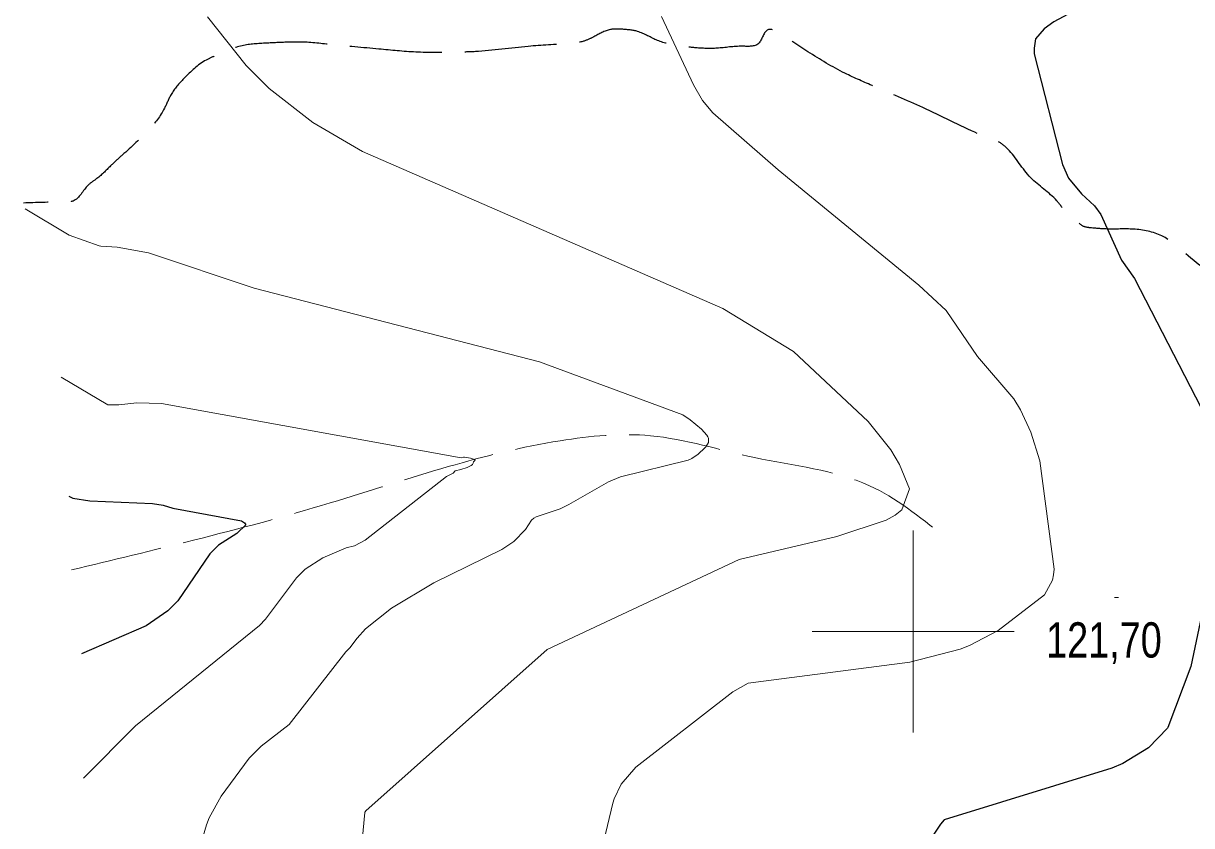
# Model space of a CAD drawing. Extents: x 483843 to 488449, y 4381269 to 4384483.
# Drawn here: x 484779.6 to 485069, y 4382451.9 to 4382650.7 of the extents above; entities that cross this region are included whole.
import ezdxf

# ---------------------------------------------------------------- set-up
doc = ezdxf.new("R2010")
doc.units = 0
doc.header["$LTSCALE"] = 3.8
doc.linetypes.add('LONG_DASHED', pattern=[7.5, 6, -1.5])
for name, color, linetype, lineweight in [('1', 7, 'Continuous', 13), ('15', 7, 'LONG_DASHED', 13), ('38', 7, 'Continuous', 25), ('7', 7, 'Continuous', 13), ('8', 7, 'Continuous', 25), ('9', 7, 'Continuous', 13)]:
    doc.layers.add(name, color=color, linetype=linetype, lineweight=lineweight)

msp = doc.modelspace()

# ---------------------------------------------------------------- linework, layer by layer
at = {"layer": '1'}
for p, q in [((485000, 4382525), (485000, 4382475)), ((484975, 4382500), (485025, 4382500))]:
    msp.add_line(p, q, dxfattribs=at)
at = {"layer": '15'}
msp.add_spline([(484791.49, 4382515.27), (484821.75, 4382522.63), (484855.57, 4382531.86), (484884.83, 4382540.86), (484912.55, 4382547.28), (484934.96, 4382548.51), (484960.72, 4382543.11), (484989.21, 4382536.12), (485007.43, 4382523.76)], degree=3, dxfattribs=at)
at = {"layer": '38', "linetype": 'LONG_DASHED'}
msp.add_spline([(485283.49, 4382501.86), (485278.42, 4382500.07), (485274.6, 4382500), (485270.1, 4382500), (485262.45, 4382499.86), (485253.73, 4382500.31), (485248.53, 4382501.56), (485241.69, 4382502.57), (485237.08, 4382504.51), (485235.18, 4382505.45), (485232.69, 4382506.46), (485220.21, 4382507.81), (485214.19, 4382508.83), (485194.24, 4382512.68), (485186.15, 4382516.14), (485177.1, 4382522.95), (485171.24, 4382523.45), (485162.66, 4382524.8), (485155.91, 4382528.88), (485152.94, 4382531.08), (485142.4, 4382537.27), (485136.24, 4382541.96), (485134.37, 4382546.2), (485127.65, 4382552.76), (485124.46, 4382554.43), (485121.02, 4382558.2), (485119.12, 4382563.94), (485118.79, 4382565.51), (485118.58, 4382568.81), (485105.86, 4382575.18), (485099.55, 4382575.97), (485096.39, 4382576.22), (485092.11, 4382580.42), (485089.97, 4382582.63), (485087.01, 4382584.83), (485073.2, 4382589.38), (485061.64, 4382598.03), (485054.55, 4382599.71), (485048.03, 4382599.74), (485043.97, 4382600.04), (485042.24, 4382600.39), (485040.03, 4382602.22), (485037.82, 4382604.06), (485035.6, 4382606.72), (485029.12, 4382612.46), (485023.44, 4382619.56), (485020.93, 4382621.47), (485018.13, 4382622.54), (485016.17, 4382623.33), (485002.4, 4382629.84), (484990.3, 4382635.1), (484983.11, 4382638.35), (484973.94, 4382643.67), (484969.99, 4382646.3), (484966.88, 4382648.34), (484964.01, 4382649.12), (484961.67, 4382645.7), (484957.78, 4382645.03), (484951.41, 4382644.54), (484946.53, 4382644.61), (484942.02, 4382645.13), (484936.67, 4382646.46), (484931.75, 4382648.69), (484928.07, 4382649.23), (484924.99, 4382649.17), (484920.9, 4382647.38), (484918.37, 4382646.28), (484914.63, 4382645.69), (484904.66, 4382644.99), (484891.55, 4382643.7), (484886.6, 4382643.54), (484876.77, 4382643.59), (484867.68, 4382644.33), (484855.65, 4382645.46), (484847.91, 4382646.08), (484844.69, 4382646.02), (484839.44, 4382645.78), (484833.38, 4382645.07), (484827.41, 4382642.79), (484824.88, 4382641.62), (484819.34, 4382637.02), (484816.18, 4382633.06), (484814.52, 4382629.65), (484810.71, 4382624.41), (484804.07, 4382618.06), (484801.41, 4382615.61), (484797.79, 4382612.25), (484795.65, 4382610.63), (484791.89, 4382606.66), (484789.34, 4382606.39), (484779.58, 4382606.17)], degree=3, dxfattribs=at)
at = {"layer": '7'}
msp.add_line((485049.9, 4382508.47), (485050.9, 4382508.47), dxfattribs=at)
at = {"layer": '8'}
for points in [[(485089.69, 4382684.26), (485058.46, 4382664.78), (485057.33, 4382663.76), (485054.43, 4382661.67), (485034.83, 4382651.07), (485032.44, 4382649.37), (485030.32, 4382646.86), (485029.95, 4382644.55), (485030.02, 4382643.16), (485036.98, 4382615.72), (485038.53, 4382612.33), (485041.75, 4382608.48), (485044.97, 4382605.49), (485046.51, 4382603.31), (485051.62, 4382592.04), (485054.8, 4382587.52), (485071.39, 4382555.44)], [(484790.88, 4382533.58), (484791.81, 4382533.01), (484796.03, 4382532.35), (484811.54, 4382531.76), (484814.2, 4382531.29), (484816.58, 4382530.53)], [(484816.58, 4382530.53), (484833.62, 4382527.4), (484834.35, 4382526.92), (484834.67, 4382526.41), (484832.46, 4382524.31), (484827.96, 4382521.39), (484825.76, 4382519.23), (484817.87, 4382507.6), (484815.36, 4382505.1), (484809.97, 4382501.44), (484793.98, 4382494.48)], [(485074, 4382516.03), (485068.82, 4382491.32), (485063.09, 4382476.22), (485063, 4382476.07), (485058.3, 4382471.22)], [(485058.3, 4382471.22), (485051.94, 4382467.32), (485049.21, 4382466.16), (485007.66, 4382453.32), (485006.79, 4382452.3), (485004.95, 4382449.53)]]:
    msp.add_lwpolyline(points, dxfattribs=at)
at = {"layer": '9'}
for points in [[(484999.09, 4382535.4), (484996.65, 4382541.39), (484994.44, 4382544.99), (484988.87, 4382552.02), (484970.39, 4382569.4), (484952.86, 4382580.07), (484863.61, 4382618.95), (484851.3, 4382626.16), (484840.45, 4382634.59), (484834.79, 4382640.26), (484825.18, 4382652.31)], [(484922.99, 4382446.4), (484925.58, 4382457.51), (484925.96, 4382458.58), (484927.71, 4382462.16), (484931.33, 4382466.38), (484955.33, 4382485.08), (484959.1, 4382487.23), (484999.17, 4382492.4), (485011.69, 4382495.64), (485014, 4382496.53), (485021.07, 4382500.26), (485032.52, 4382509.12), (485034.52, 4382512.74), (485034.78, 4382514.04), (485034.9, 4382515.47), (485031.37, 4382542.26), (485029.17, 4382549.39), (485026.61, 4382554.94), (485024.95, 4382557.63), (485015.93, 4382568.18), (485008.18, 4382579.54), (485001.42, 4382585.86), (484966.59, 4382614.42), (484950.35, 4382628.53), (484947.79, 4382631.55), (484945.57, 4382635.46), (484937.65, 4382652.39)], [(484862.27, 4382498.37), (484864.3, 4382500.67), (484870.78, 4382505.82), (484881.26, 4382512.1), (484898.12, 4382520.36), (484901.12, 4382522.3), (484903.96, 4382525.31), (484905.48, 4382527.58), (484906.02, 4382528.05), (484906.61, 4382528.46), (484912.53, 4382530.41), (484914.72, 4382531.45), (484924.51, 4382537.06), (484927.51, 4382538.34), (484944.3, 4382542.46), (484945.19, 4382542.87), (484946.78, 4382543.95), (484948.42, 4382545.49), (484948.68, 4382545.8), (484949.32, 4382546.82), (484949.31, 4382547.91), (484949.16, 4382548.26), (484948.93, 4382548.64), (484947.59, 4382550.17), (484944.8, 4382552.48), (484942.99, 4382553.66), (484907.43, 4382566.79), (484836.77, 4382585.08), (484810.62, 4382593.85), (484802.79, 4382595.25), (484798.74, 4382595.52), (484798.38, 4382595.59), (484790.93, 4382598.2), (484780.03, 4382604.75)], [(484788.94, 4382563.02), (484800.51, 4382556.2), (484803.24, 4382556.16), (484807.65, 4382556.65), (484813.82, 4382556.48), (484888.01, 4382543.07), (484888.62, 4382543.19), (484888.87, 4382543.2), (484890.33, 4382542.96), (484891.11, 4382542.7), (484891.44, 4382542.52), (484891.48, 4382542.48), (484891.5, 4382542.44), (484891.38, 4382542.3), (484891.16, 4382542.14), (484891.12, 4382542.08), (484891.09, 4382542.02), (484891.04, 4382541.72), (484890.81, 4382541.35), (484890.48, 4382541.13), (484889.53, 4382540.68), (484887.97, 4382540.13), (484886.56, 4382539.84)], [(484886.56, 4382539.84), (484886.06, 4382539.23), (484884.39, 4382538.4), (484864.25, 4382522.61), (484861.62, 4382521.26), (484859.54, 4382520.71), (484853.8, 4382518.25), (484849.41, 4382515.42), (484847.22, 4382513.31), (484839.54, 4382503.04), (484838.06, 4382501.48), (484807.36, 4382476.66), (484794.51, 4382463.66)], [(484860.74, 4382418.44), (484864.17, 4382455.16), (484864.19, 4382455.22), (484864.2, 4382455.25), (484864.23, 4382455.3), (484864.42, 4382455.54), (484909.32, 4382495.58), (484956.89, 4382517.89), (484981.14, 4382523.53), (484993.31, 4382527.56), (484995.51, 4382528.82), (484997.2, 4382530.14), (484999.09, 4382535.4)], [(484822.4, 4382443.37), (484824.94, 4382452.12), (484825.64, 4382453.8), (484828.59, 4382459.21), (484835.51, 4382468.6), (484838.51, 4382471.56), (484845.4, 4382476.96), (484859.44, 4382494.96), (484860.49, 4382495.95), (484862.27, 4382498.37)]]:
    msp.add_lwpolyline(points, dxfattribs=at)

# ---------------------------------------------------------------- texts
at = {"layer": '7', "width": 0.8}
msp.add_text('121,70', height=8.75, dxfattribs=at).set_placement((485032.96, 4382493.54))

doc.saveas('drawing.dxf')
